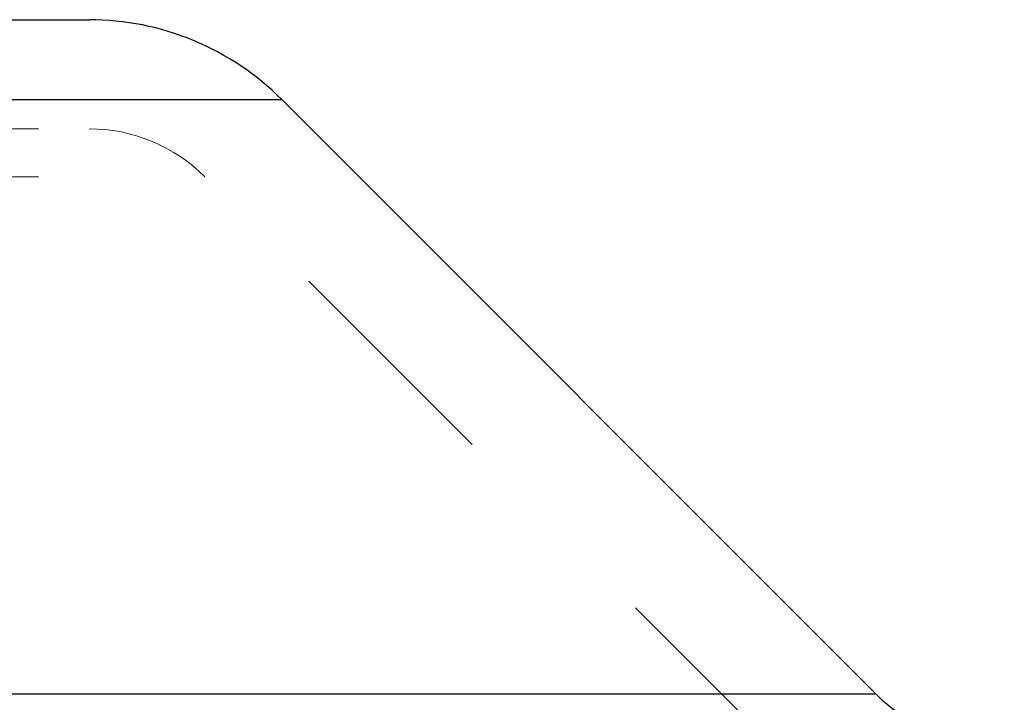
# Model space of a CAD drawing. Header units: inches. Extents: x 1907 to 2452, y -210 to -54.
# Tile 576 of 656: x 1946.069 to 1946.495, y -84.018 to -83.722. Entities that reach past the tile are written whole.
import ezdxf

# ---------------------------------------------------------------- set-up
doc = ezdxf.new("R2010")
doc.units = ezdxf.units.IN
doc.header["$LTSCALE"] = 0.5
doc.header["$MEASUREMENT"] = 0
doc.linetypes.add('HIDDEN', pattern=[0.225, 0.15, -0.075])
doc.layers.add('APP-M-S', color=30, linetype='Continuous')

msp = doc.modelspace()

# ---------------------------------------------------------------- linework, layer by layer
at = {"layer": 'APP-M-S', "linetype": 'Continuous', "lineweight": 25}
for p, q in [((1945.57674, -83.72224), (1946.09861, -83.72224)), ((1945.57672, -83.75683), (1946.18213, -83.75683)), ((1946.43943, -84.01414), (1946.18213, -83.75683)), ((1945.57672, -84.01414), (1946.43943, -84.01414))]:
    msp.add_line(p, q, dxfattribs=at)
at = {"layer": 'APP-M-S', "linetype": 'HIDDEN', "lineweight": 18}
for p, q in [((1946.18213, -83.75683), (1945.57672, -83.75683)), ((1945.57674, -83.76948), (1946.09861, -83.76948)), ((1945.57672, -83.79024), (1946.14872, -83.79024)), ((1946.40603, -84.04754), (1946.14872, -83.79024)), ((1946.43943, -84.01414), (1945.57672, -84.01414))]:
    msp.add_line(p, q, dxfattribs=at)
at = {"layer": 'APP-M-S', "linetype": 'Continuous', "lineweight": 25}
for centre, radius, start, end in [((1946.09861, -83.84035), 0.11811, 45, 90), ((1946.49511, -83.95846), 0.07874, 225, 270)]:
    msp.add_arc(centre, radius, start, end, dxfattribs=at)
at = {"layer": 'APP-M-S', "linetype": 'HIDDEN', "lineweight": 18}
msp.add_arc((1946.09861, -83.84035), 0.07087, 45, 90, dxfattribs=at)

doc.saveas('drawing.dxf')
